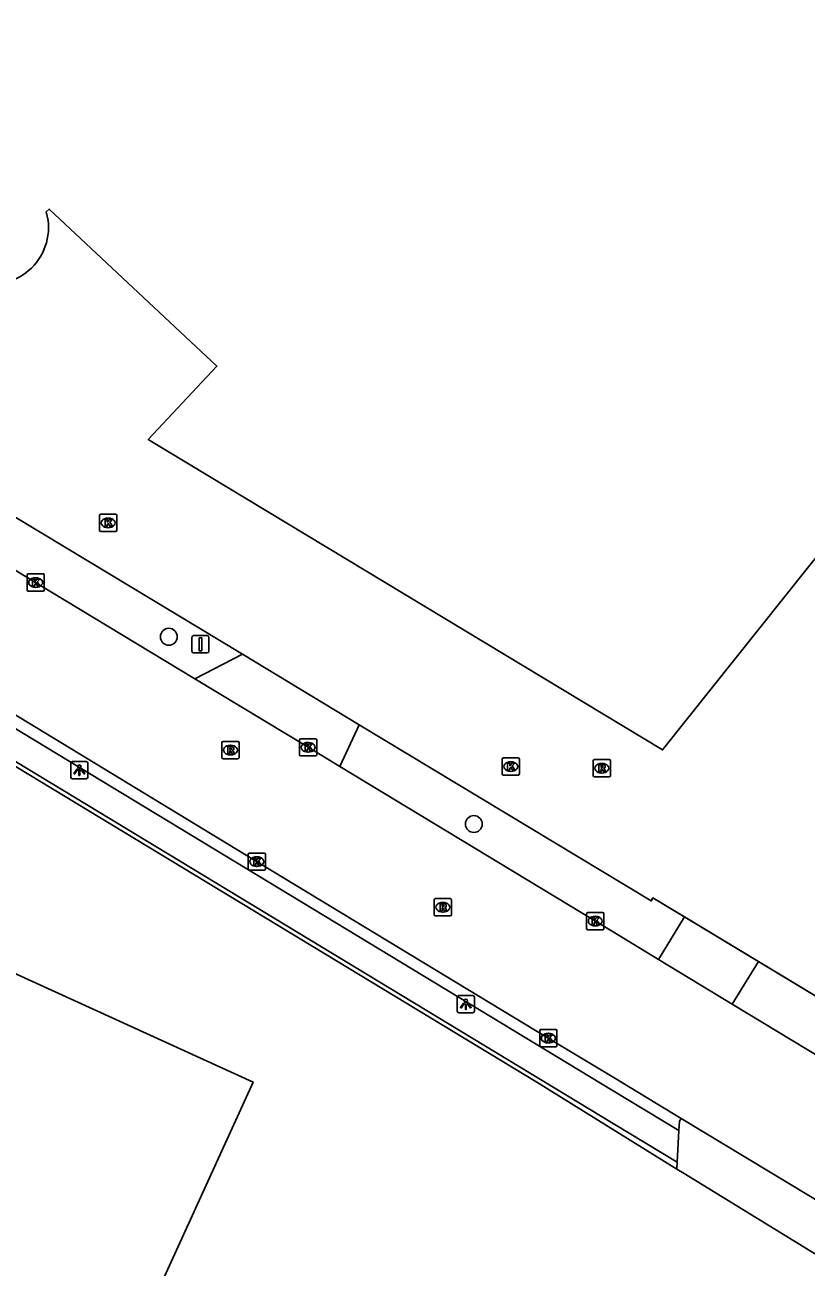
# Model space of a CAD drawing. Extents: x 156141 to 158132, y 385651 to 388399.
# Drawn here: x 156465.9 to 156511.2, y 386659.7 to 386731.7 of the extents above; entities that cross this region are included whole.
import ezdxf

# ---------------------------------------------------------------- set-up
doc = ezdxf.new("R2010")
doc.units = 0
for name, color, linetype in [('IMGEO_Berm_groen', 7, 'Continuous'), ('IMGEO_Boom', 7, 'Continuous'), ('IMGEO_Groenvoorziening', 7, 'Continuous'), ('IMGEO_Hek', 7, 'Continuous'), ('IMGEO_Kolk', 7, 'Continuous'), ('IMGEO_Lichtpunt', 7, 'Continuous'), ('IMGEO_Pand', 7, 'Continuous'), ('IMGEO_Rijbaan_lokaal_gesloten', 7, 'Continuous'), ('IMGEO_Rijbaan_lokaal_open', 7, 'Continuous'), ('IMGEO_Rioolput', 7, 'Continuous'), ('IMGEO_Verkeersbordpaal', 7, 'Continuous'), ('IMGEO_Voetpad_open', 7, 'Continuous')]:
    doc.layers.add(name, color=color, linetype=linetype)

msp = doc.modelspace()

# ---------------------------------------------------------------- linework, layer by layer
at = {"layer": 'IMGEO_Berm_groen'}
for points in [[(156478.507, 386695.242), (156416.672, 386732.53)], [(156504.13, 386680.019), (156502.302, 386681.122), (156502.213, 386680.947), (156485.278, 386691.159)], [(156596.799, 386624.114), (156508.422, 386677.43)]]:
    msp.add_lwpolyline(points, dxfattribs=at)
at = {"layer": 'IMGEO_Boom'}
for centre in [(156474.244, 386696.258), (156491.928, 386685.403)]:
    msp.add_circle(centre, 0.489, dxfattribs=at)
at = {"layer": 'IMGEO_Groenvoorziening'}
msp.add_lwpolyline([(156503.694, 386665.403), (156495.572, 386670.446), (156409.308, 386722.659), (156408.147, 386722.464), (156407.83, 386722.679), (156407.689, 386722.471), (156407.499, 386722.585)], dxfattribs=at)
at = {"layer": 'IMGEO_Hek'}
for points in [[(156416.672, 386732.53), (156478.507, 386695.242)], [(156478.507, 386695.242), (156485.278, 386691.159)], [(156485.278, 386691.159), (156502.213, 386680.947), (156502.302, 386681.122)], [(156596.799, 386624.114), (156502.302, 386681.122)]]:
    msp.add_lwpolyline(points, dxfattribs=at)
at = {"layer": 'IMGEO_Kolk'}
for p, q in [((156470.226, 386702.434), (156470.226, 386703.286)), ((156470.301, 386703.36), (156471.153, 386703.36)), ((156471.227, 386703.286), (156471.227, 386702.434)), ((156470.737, 386702.58), (156470.712, 386702.58)), ((156470.714, 386703.14), (156470.739, 386703.14)), ((156471.153, 386702.36), (156470.301, 386702.36)), ((156466.023, 386698.976), (156466.023, 386699.828)), ((156466.098, 386699.902), (156466.95, 386699.902)), ((156466.511, 386699.682), (156466.536, 386699.682)), ((156467.024, 386699.828), (156467.024, 386698.976)), ((156466.95, 386698.902), (156466.098, 386698.902)), ((156466.534, 386699.122), (156466.509, 386699.122)), ((156481.824, 386689.423), (156481.824, 386690.275)), ((156481.899, 386690.349), (156482.751, 386690.349)), ((156482.825, 386690.275), (156482.825, 386689.423)), ((156482.335, 386689.569), (156482.31, 386689.569)), ((156482.312, 386690.129), (156482.337, 386690.129)), ((156482.751, 386689.349), (156481.899, 386689.349)), ((156493.565, 386688.309), (156493.565, 386689.161)), ((156493.64, 386689.235), (156494.492, 386689.235)), ((156494.053, 386689.015), (156494.078, 386689.015)), ((156494.566, 386689.161), (156494.566, 386688.309)), ((156494.492, 386688.235), (156493.64, 386688.235)), ((156494.076, 386688.455), (156494.051, 386688.455)), ((156478.846, 386682.797), (156478.846, 386683.649)), ((156478.921, 386683.723), (156479.773, 386683.723)), ((156479.334, 386683.503), (156479.359, 386683.503)), ((156479.847, 386683.649), (156479.847, 386682.797)), ((156479.773, 386682.723), (156478.921, 386682.723)), ((156479.357, 386682.943), (156479.332, 386682.943)), ((156498.465, 386679.35), (156498.465, 386680.202)), ((156498.54, 386680.276), (156499.392, 386680.276)), ((156499.466, 386680.202), (156499.466, 386679.35)), ((156498.976, 386679.496), (156498.951, 386679.496)), ((156498.953, 386680.056), (156498.978, 386680.056)), ((156499.392, 386679.276), (156498.54, 386679.276)), ((156495.744, 386672.566), (156495.744, 386673.418)), ((156495.819, 386673.492), (156496.671, 386673.492)), ((156496.232, 386673.272), (156496.257, 386673.272)), ((156496.745, 386673.418), (156496.745, 386672.566)), ((156496.671, 386672.492), (156495.819, 386672.492)), ((156496.255, 386672.712), (156496.23, 386672.712))]:
    msp.add_line(p, q, dxfattribs=at)
for points in [[(156470.226, 386702.434), (156470.226, 386703.286)], [(156470.301, 386703.36), (156471.153, 386703.36)], [(156471.227, 386703.286), (156471.227, 386702.434)], [(156470.547, 386703.06), (156470.67, 386703.06), (156470.67, 386702.909), (156470.8, 386703.06), (156470.964, 386703.06), (156470.818, 386702.909), (156470.971, 386702.66), (156470.819, 386702.66), (156470.734, 386702.824), (156470.67, 386702.757), (156470.67, 386702.66), (156470.547, 386702.66), (156470.547, 386703.06)], [(156471.153, 386702.36), (156470.301, 386702.36)], [(156466.023, 386698.976), (156466.023, 386699.828)], [(156466.098, 386699.902), (156466.95, 386699.902)], [(156466.344, 386699.602), (156466.467, 386699.602), (156466.467, 386699.451), (156466.597, 386699.602), (156466.761, 386699.602), (156466.615, 386699.451), (156466.768, 386699.202), (156466.616, 386699.202), (156466.531, 386699.366), (156466.467, 386699.299), (156466.467, 386699.202), (156466.344, 386699.202), (156466.344, 386699.602)], [(156467.024, 386699.828), (156467.024, 386698.976)], [(156466.95, 386698.902), (156466.098, 386698.902)], [(156481.824, 386689.423), (156481.824, 386690.275)], [(156481.899, 386690.349), (156482.751, 386690.349)], [(156482.825, 386690.275), (156482.825, 386689.423)], [(156482.145, 386690.049), (156482.268, 386690.049), (156482.268, 386689.898), (156482.398, 386690.049), (156482.562, 386690.049), (156482.416, 386689.898), (156482.569, 386689.649), (156482.417, 386689.649), (156482.332, 386689.813), (156482.268, 386689.746), (156482.268, 386689.649), (156482.145, 386689.649), (156482.145, 386690.049)], [(156482.751, 386689.349), (156481.899, 386689.349)], [(156493.565, 386688.309), (156493.565, 386689.161)], [(156493.64, 386689.235), (156494.492, 386689.235)], [(156493.886, 386688.935), (156494.009, 386688.935), (156494.009, 386688.784), (156494.139, 386688.935), (156494.303, 386688.935), (156494.157, 386688.784), (156494.31, 386688.535), (156494.158, 386688.535), (156494.073, 386688.699), (156494.009, 386688.632), (156494.009, 386688.535), (156493.886, 386688.535), (156493.886, 386688.935)], [(156494.566, 386689.161), (156494.566, 386688.309)], [(156494.492, 386688.235), (156493.64, 386688.235)], [(156478.846, 386682.797), (156478.846, 386683.649)], [(156478.921, 386683.723), (156479.773, 386683.723)], [(156479.167, 386683.423), (156479.29, 386683.423), (156479.29, 386683.272), (156479.42, 386683.423), (156479.584, 386683.423), (156479.438, 386683.272), (156479.591, 386683.023), (156479.439, 386683.023), (156479.354, 386683.187), (156479.29, 386683.12), (156479.29, 386683.023), (156479.167, 386683.023), (156479.167, 386683.423)], [(156479.847, 386683.649), (156479.847, 386682.797)], [(156479.773, 386682.723), (156478.921, 386682.723)], [(156498.465, 386679.35), (156498.465, 386680.202)], [(156498.54, 386680.276), (156499.392, 386680.276)], [(156499.466, 386680.202), (156499.466, 386679.35)], [(156498.786, 386679.976), (156498.909, 386679.976), (156498.909, 386679.825), (156499.039, 386679.976), (156499.203, 386679.976), (156499.057, 386679.825), (156499.21, 386679.576), (156499.058, 386679.576), (156498.973, 386679.74), (156498.909, 386679.673), (156498.909, 386679.576), (156498.786, 386679.576), (156498.786, 386679.976)], [(156499.392, 386679.276), (156498.54, 386679.276)], [(156495.744, 386672.566), (156495.744, 386673.418)], [(156495.819, 386673.492), (156496.671, 386673.492)], [(156496.065, 386673.192), (156496.188, 386673.192), (156496.188, 386673.041), (156496.318, 386673.192), (156496.482, 386673.192), (156496.336, 386673.041), (156496.489, 386672.792), (156496.337, 386672.792), (156496.252, 386672.956), (156496.188, 386672.889), (156496.188, 386672.792), (156496.065, 386672.792), (156496.065, 386673.192)], [(156496.745, 386673.418), (156496.745, 386672.566)], [(156496.671, 386672.492), (156495.819, 386672.492)]]:
    msp.add_lwpolyline(points, dxfattribs=at)
for centre, start, end in [((156470.303, 386703.284), 91.55205, 178.44795), ((156470.303, 386703.284), 91.55205, 178.44795), ((156471.151, 386703.284), 1.55205, 88.44795), ((156471.151, 386703.284), 1.55205, 88.44795), ((156470.303, 386702.436), 181.55205, 268.44795), ((156470.303, 386702.436), 181.55205, 268.44795), ((156471.151, 386702.436), 271.55205, 358.44795), ((156471.151, 386702.436), 271.55205, 358.44795), ((156466.1, 386699.826), 91.55205, 178.44795), ((156466.1, 386699.826), 91.55205, 178.44795), ((156466.948, 386699.826), 1.55205, 88.44795), ((156466.948, 386699.826), 1.55205, 88.44795), ((156466.1, 386698.978), 181.55205, 268.44795), ((156466.1, 386698.978), 181.55205, 268.44795), ((156466.948, 386698.978), 271.55205, 358.44795), ((156466.948, 386698.978), 271.55205, 358.44795), ((156481.901, 386690.273), 91.55205, 178.44795), ((156481.901, 386690.273), 91.55205, 178.44795), ((156482.749, 386690.273), 1.55205, 88.44795), ((156482.749, 386690.273), 1.55205, 88.44795), ((156481.901, 386689.425), 181.55205, 268.44795), ((156481.901, 386689.425), 181.55205, 268.44795), ((156482.749, 386689.425), 271.55205, 358.44795), ((156482.749, 386689.425), 271.55205, 358.44795), ((156493.642, 386689.159), 91.55205, 178.44795), ((156493.642, 386689.159), 91.55205, 178.44795), ((156494.49, 386689.159), 1.55205, 88.44795), ((156494.49, 386689.159), 1.55205, 88.44795), ((156493.642, 386688.311), 181.55205, 268.44795), ((156493.642, 386688.311), 181.55205, 268.44795), ((156494.49, 386688.311), 271.55205, 358.44795), ((156494.49, 386688.311), 271.55205, 358.44795), ((156478.923, 386683.647), 91.55205, 178.44795), ((156478.923, 386683.647), 91.55205, 178.44795), ((156479.771, 386683.647), 1.55205, 88.44795), ((156479.771, 386683.647), 1.55205, 88.44795), ((156478.923, 386682.799), 181.55205, 268.44795), ((156478.923, 386682.799), 181.55205, 268.44795), ((156479.771, 386682.799), 271.55205, 358.44795), ((156479.771, 386682.799), 271.55205, 358.44795), ((156498.542, 386680.2), 91.55205, 178.44795), ((156498.542, 386680.2), 91.55205, 178.44795), ((156499.39, 386680.2), 1.55205, 88.44795), ((156499.39, 386680.2), 1.55205, 88.44795), ((156498.542, 386679.352), 181.55205, 268.44795), ((156498.542, 386679.352), 181.55205, 268.44795), ((156499.39, 386679.352), 271.55205, 358.44795), ((156499.39, 386679.352), 271.55205, 358.44795), ((156495.821, 386673.416), 91.55205, 178.44795), ((156495.821, 386673.416), 91.55205, 178.44795), ((156496.669, 386673.416), 1.55205, 88.44795), ((156496.669, 386673.416), 1.55205, 88.44795), ((156495.821, 386672.568), 181.55205, 268.44795), ((156495.821, 386672.568), 181.55205, 268.44795), ((156496.669, 386672.568), 271.55205, 358.44795), ((156496.669, 386672.568), 271.55205, 358.44795)]:
    msp.add_arc(centre, 0.0765, start, end, dxfattribs=at)
for centre, major_axis, ratio, start_param, end_param in [((156470.713, 386702.86), (-0.387, 0.002), 0.722429, 4.712389, 7.853982), ((156470.738, 386702.86), (-0.39, 0.002), 0.717154, 1.570796, 4.712389), ((156466.51, 386699.402), (-0.387, 0.002), 0.722429, 4.712389, 7.853982), ((156466.535, 386699.402), (-0.39, 0.002), 0.717154, 1.570796, 4.712389), ((156482.311, 386689.849), (-0.387, 0.002), 0.722429, 4.712389, 7.853982), ((156482.336, 386689.849), (-0.39, 0.002), 0.717154, 1.570796, 4.712389), ((156494.052, 386688.735), (-0.387, 0.002), 0.722429, 4.712389, 7.853982), ((156494.077, 386688.735), (-0.39, 0.002), 0.717154, 1.570796, 4.712389), ((156479.333, 386683.223), (-0.387, 0.002), 0.722429, 4.712389, 7.853982), ((156479.358, 386683.223), (-0.39, 0.002), 0.717154, 1.570796, 4.712389), ((156498.952, 386679.776), (-0.387, 0.002), 0.722429, 4.712389, 7.853982), ((156498.977, 386679.776), (-0.39, 0.002), 0.717154, 1.570796, 4.712389), ((156496.231, 386672.992), (-0.387, 0.002), 0.722429, 4.712389, 7.853982), ((156496.256, 386672.992), (-0.39, 0.002), 0.717154, 1.570796, 4.712389)]:
    msp.add_ellipse(centre, major_axis=major_axis, ratio=ratio, start_param=start_param, end_param=end_param, dxfattribs=at)
at = {"layer": 'IMGEO_Lichtpunt'}
for p, q in [((156468.559, 386688.931), (156468.559, 386688.124)), ((156468.559, 386688.931), (156468.559, 386688.124)), ((156469.461, 386689.026), (156468.653, 386689.026)), ((156469.461, 386689.026), (156468.653, 386689.026)), ((156469.555, 386688.124), (156469.555, 386688.931)), ((156469.555, 386688.124), (156469.555, 386688.931)), ((156468.653, 386688.03), (156469.461, 386688.03)), ((156468.653, 386688.03), (156469.461, 386688.03)), ((156490.962, 386675.362), (156490.962, 386674.555)), ((156490.962, 386675.362), (156490.962, 386674.555)), ((156491.864, 386675.457), (156491.056, 386675.457)), ((156491.864, 386675.457), (156491.056, 386675.457)), ((156491.958, 386674.555), (156491.958, 386675.362)), ((156491.958, 386674.555), (156491.958, 386675.362)), ((156491.056, 386674.461), (156491.864, 386674.461)), ((156491.056, 386674.461), (156491.864, 386674.461))]:
    msp.add_line(p, q, dxfattribs=at)
for points in [[(156468.933, 386688.595), (156468.972, 386688.567), (156468.784, 386688.305), (156468.746, 386688.332), (156468.933, 386688.595)], [(156469.035, 386688.547), (156469.082, 386688.547), (156469.082, 386688.225), (156469.035, 386688.225), (156469.035, 386688.547)], [(156469.145, 386688.567), (156469.183, 386688.594), (156469.37, 386688.332), (156469.331, 386688.304), (156469.145, 386688.567)], [(156491.336, 386675.026), (156491.375, 386674.998), (156491.187, 386674.736), (156491.149, 386674.763), (156491.336, 386675.026)], [(156491.438, 386674.978), (156491.485, 386674.978), (156491.485, 386674.656), (156491.438, 386674.656), (156491.438, 386674.978)], [(156491.548, 386674.998), (156491.586, 386675.025), (156491.773, 386674.763), (156491.734, 386674.735), (156491.548, 386674.998)]]:
    msp.add_lwpolyline(points, dxfattribs=at)
for centre in [(156469.058, 386688.729), (156491.461, 386675.16)]:
    msp.add_circle(centre, 0.0994, dxfattribs=at)
for centre, start, end in [((156468.653, 386688.931), 90, 180), ((156468.653, 386688.931), 90, 180), ((156469.461, 386688.931), 0, 90), ((156469.461, 386688.931), 0, 90), ((156468.653, 386688.124), 180, 270), ((156468.653, 386688.124), 180, 270), ((156469.461, 386688.124), 270, 0), ((156469.461, 386688.124), 270, 360), ((156491.056, 386675.362), 90, 180), ((156491.056, 386675.362), 90, 180), ((156491.864, 386675.362), 0, 90), ((156491.864, 386675.362), 0, 90), ((156491.056, 386674.555), 180, 270), ((156491.056, 386674.555), 180, 270), ((156491.864, 386674.555), 270, 0), ((156491.864, 386674.555), 270, 360)]:
    msp.add_arc(centre, 0.0946, start, end, dxfattribs=at)
at = {"layer": 'IMGEO_Pand'}
for points in [[(156497.132, 386765.976), (156498.535, 386767.478), (156505.515, 386774.953), (156539.626, 386735.795), (156502.864, 386689.702), (156473.055, 386707.684), (156477.032, 386711.947), (156467.31, 386721.051), (156467.132, 386720.885), (156467.242, 386720.386)], [(156465.495, 386640.541), (156479.132, 386670.443), (156470.076, 386674.573), (156451.836, 386682.892), (156453.812, 386687.187), (156453.855, 386687.281), (156419.088, 386708.57), (156418.009, 386706.197), (156413.793, 386708.126), (156413.865, 386708.355), (156413.668, 386708.417), (156413.537, 386708.238), (156409.277, 386710.19), (156409.386, 386710.404), (156409.08, 386710.559), (156408.939, 386710.241), (156409.159, 386710.144), (156407.228, 386705.877), (156407.003, 386705.978), (156406.904, 386705.733), (156407.127, 386705.643), (156405.159, 386701.334)]]:
    msp.add_lwpolyline(points, dxfattribs=at)
msp.add_arc((156463.993, 386719.976), 3.275, 245.98656, 7.19903, dxfattribs=at)
at = {"layer": 'IMGEO_Rijbaan_lokaal_gesloten'}
for points in [[(156475.759, 386693.817), (156466.52, 386699.403), (156449.019, 386710.003), (156434.062, 386719.017), (156417.394, 386729.087), (156414.135, 386731.05), (156411.519, 386732.626), (156409.811, 386733.655), (156406.482, 386735.661)], [(156409.646, 386725.395), (156415.548, 386721.836), (156430.513, 386712.82), (156446.317, 386703.253), (156461.249, 386694.203), (156479.607, 386683.066), (156496.242, 386672.993), (156500, 386670.722), (156503.944, 386668.339)], [(156484.155, 386688.74), (156482.322, 386689.849), (156475.759, 386693.817)], [(156502.64, 386677.551), (156500, 386679.149), (156498.972, 386679.771), (156484.155, 386688.74)], [(156506.911, 386674.967), (156502.64, 386677.551)], [(156594.133, 386622.233), (156577.464, 386632.322), (156560.801, 386642.392), (156545.845, 386651.42), (156531.429, 386660.126), (156514.774, 386670.209), (156506.911, 386674.967)], [(156503.944, 386668.339), (156516.213, 386660.926)]]:
    msp.add_lwpolyline(points, dxfattribs=at)
at = {"layer": 'IMGEO_Rijbaan_lokaal_open'}
for points in [[(156475.759, 386693.817), (156478.507, 386695.242)], [(156478.507, 386695.242), (156485.278, 386691.159)], [(156485.278, 386691.159), (156484.155, 386688.74)], [(156502.64, 386677.551), (156504.13, 386680.019)], [(156508.422, 386677.43), (156504.13, 386680.019)], [(156508.422, 386677.43), (156506.911, 386674.967)]]:
    msp.add_lwpolyline(points, dxfattribs=at)
at = {"layer": 'IMGEO_Rioolput'}
for p, q in [((156477.32, 386689.264), (156477.32, 386690.116)), ((156477.395, 386690.19), (156478.247, 386690.19)), ((156477.808, 386689.97), (156477.833, 386689.97)), ((156478.321, 386690.116), (156478.321, 386689.264)), ((156478.247, 386689.19), (156477.395, 386689.19)), ((156477.831, 386689.41), (156477.806, 386689.41)), ((156498.844, 386688.213), (156498.844, 386689.065)), ((156498.919, 386689.139), (156499.771, 386689.139)), ((156499.332, 386688.919), (156499.357, 386688.919)), ((156499.845, 386689.065), (156499.845, 386688.213)), ((156499.771, 386688.139), (156498.919, 386688.139)), ((156499.355, 386688.359), (156499.33, 386688.359)), ((156489.629, 386680.153), (156489.629, 386681.005)), ((156489.704, 386681.079), (156490.556, 386681.079)), ((156490.63, 386681.005), (156490.63, 386680.153)), ((156490.14, 386680.299), (156490.115, 386680.299)), ((156490.117, 386680.859), (156490.142, 386680.859)), ((156490.556, 386680.079), (156489.704, 386680.079))]:
    msp.add_line(p, q, dxfattribs=at)
for points in [[(156477.32, 386689.264), (156477.32, 386690.116)], [(156477.395, 386690.19), (156478.247, 386690.19)], [(156477.909, 386689.888), (156477.657, 386689.89), (156477.657, 386689.49)], [(156477.657, 386689.49), (156477.781, 386689.49), (156477.781, 386689.652), (156477.792, 386689.652)], [(156477.835, 386689.809), (156477.781, 386689.809), (156477.781, 386689.728)], [(156477.781, 386689.728), (156477.833, 386689.728)], [(156477.839, 386689.623), (156477.91, 386689.49), (156478.05, 386689.49), (156477.985, 386689.616)], [(156478.321, 386690.116), (156478.321, 386689.264)], [(156478.247, 386689.19), (156477.395, 386689.19)], [(156498.844, 386688.213), (156498.844, 386689.065)], [(156498.919, 386689.139), (156499.771, 386689.139)], [(156499.433, 386688.837), (156499.181, 386688.839), (156499.181, 386688.439)], [(156499.845, 386689.065), (156499.845, 386688.213)], [(156499.771, 386688.139), (156498.919, 386688.139)], [(156499.181, 386688.439), (156499.305, 386688.439), (156499.305, 386688.601), (156499.316, 386688.601)], [(156499.359, 386688.758), (156499.305, 386688.758), (156499.305, 386688.677)], [(156499.305, 386688.677), (156499.357, 386688.677)], [(156499.363, 386688.572), (156499.434, 386688.439), (156499.574, 386688.439), (156499.509, 386688.565)], [(156489.629, 386680.153), (156489.629, 386681.005)], [(156489.704, 386681.079), (156490.556, 386681.079)], [(156490.63, 386681.005), (156490.63, 386680.153)], [(156490.218, 386680.777), (156489.966, 386680.779), (156489.966, 386680.379)], [(156489.966, 386680.379), (156490.09, 386680.379), (156490.09, 386680.541), (156490.101, 386680.541)], [(156490.144, 386680.698), (156490.09, 386680.698), (156490.09, 386680.617)], [(156490.09, 386680.617), (156490.142, 386680.617)], [(156490.148, 386680.512), (156490.219, 386680.379), (156490.359, 386680.379), (156490.294, 386680.505)], [(156490.556, 386680.079), (156489.704, 386680.079)]]:
    msp.add_lwpolyline(points, dxfattribs=at)
for centre, radius, start, end in [((156477.397, 386690.114), 0.0765, 91.55205, 178.44795), ((156477.397, 386690.114), 0.0765, 91.55205, 178.44795), ((156477.791, 386689.599), 0.0533, 26.02933, 88.69889), ((156477.817, 386689.917), 0.19, 274.7715, 282.96867), ((156477.841, 386689.713), 0.0964, 77.00612, 93.18647), ((156477.855, 386689.77), 0.0378, 276.66336, 79.67722), ((156477.908, 386689.778), 0.109, 350.36119, 89.41601), ((156477.906, 386689.778), 0.112, 277.58423, 350.98172), ((156477.89, 386689.563), 0.108, 29.51342, 73.79051), ((156478.245, 386690.114), 0.0765, 1.55205, 88.44795), ((156478.245, 386690.114), 0.0765, 1.55205, 88.44795), ((156477.397, 386689.266), 0.0765, 181.55205, 268.44795), ((156477.397, 386689.266), 0.0765, 181.55205, 268.44795), ((156478.245, 386689.266), 0.0765, 271.55205, 358.44795), ((156478.245, 386689.266), 0.0765, 271.55205, 358.44795), ((156498.921, 386689.063), 0.0765, 91.55205, 178.44795), ((156498.921, 386689.063), 0.0765, 91.55205, 178.44795), ((156499.432, 386688.727), 0.109, 350.36119, 89.41601), ((156499.769, 386689.063), 0.0765, 1.55205, 88.44795), ((156499.769, 386689.063), 0.0765, 1.55205, 88.44795), ((156498.921, 386688.215), 0.0765, 181.55205, 268.44795), ((156498.921, 386688.215), 0.0765, 181.55205, 268.44795), ((156499.315, 386688.548), 0.0533, 26.02933, 88.69889), ((156499.341, 386688.866), 0.19, 274.7715, 282.96867), ((156499.365, 386688.662), 0.0964, 77.00612, 93.18647), ((156499.379, 386688.719), 0.0378, 276.66336, 79.67722), ((156499.43, 386688.727), 0.112, 277.58423, 350.98172), ((156499.414, 386688.512), 0.108, 29.51342, 73.79051), ((156499.769, 386688.215), 0.0765, 271.55205, 358.44795), ((156499.769, 386688.215), 0.0765, 271.55205, 358.44795), ((156489.706, 386681.003), 0.0765, 91.55205, 178.44795), ((156489.706, 386681.003), 0.0765, 91.55205, 178.44795), ((156490.554, 386681.003), 0.0765, 1.55205, 88.44795), ((156490.554, 386681.003), 0.0765, 1.55205, 88.44795), ((156489.706, 386680.155), 0.0765, 181.55205, 268.44795), ((156489.706, 386680.155), 0.0765, 181.55205, 268.44795), ((156490.1, 386680.488), 0.0533, 26.02933, 88.69889), ((156490.126, 386680.806), 0.19, 274.7715, 282.96867), ((156490.15, 386680.602), 0.0964, 77.00612, 93.18647), ((156490.164, 386680.659), 0.0378, 276.66336, 79.67722), ((156490.217, 386680.667), 0.109, 350.36119, 89.41601), ((156490.215, 386680.667), 0.112, 277.58423, 350.98172), ((156490.199, 386680.452), 0.108, 29.51342, 73.79051), ((156490.554, 386680.155), 0.0765, 271.55205, 358.44795), ((156490.554, 386680.155), 0.0765, 271.55205, 358.44795)]:
    msp.add_arc(centre, radius, start, end, dxfattribs=at)
for centre, major_axis, ratio, start_param, end_param in [((156477.807, 386689.69), (-0.387, 0.002), 0.722429, 4.712389, 7.853982), ((156477.832, 386689.69), (-0.39, 0.002), 0.717154, 1.570796, 4.712389), ((156499.331, 386688.639), (-0.387, 0.002), 0.722429, 4.712389, 7.853982), ((156499.356, 386688.639), (-0.39, 0.002), 0.717154, 1.570796, 4.712389), ((156490.116, 386680.579), (-0.387, 0.002), 0.722429, 4.712389, 7.853982), ((156490.141, 386680.579), (-0.39, 0.002), 0.717154, 1.570796, 4.712389)]:
    msp.add_ellipse(centre, major_axis=major_axis, ratio=ratio, start_param=start_param, end_param=end_param, dxfattribs=at)
at = {"layer": 'IMGEO_Verkeersbordpaal'}
for p, q in [((156475.58, 386695.422), (156475.58, 386696.222)), ((156475.58, 386696.222), (156475.58, 386695.422)), ((156475.68, 386696.322), (156476.47, 386696.322)), ((156476.47, 386696.322), (156475.68, 386696.322)), ((156476.57, 386696.222), (156476.57, 386695.422)), ((156476.57, 386695.422), (156476.57, 386696.222)), ((156476.47, 386695.322), (156475.68, 386695.322)), ((156475.68, 386695.322), (156476.47, 386695.322))]:
    msp.add_line(p, q, dxfattribs=at)
msp.add_lwpolyline([(156476, 386696.197), (156476.15, 386696.197), (156476.15, 386695.447), (156476, 386695.447), (156476, 386696.197)], dxfattribs=at)
for centre, start, end in [((156475.68, 386696.222), 90, 180), ((156475.68, 386696.222), 90, 180), ((156476.47, 386696.222), 0, 90), ((156476.47, 386696.222), 360, 90), ((156475.68, 386695.422), 180, 270), ((156475.68, 386695.422), 180, 270), ((156476.47, 386695.422), 270, 0), ((156476.47, 386695.422), 270, 0)]:
    msp.add_arc(centre, 0.1, start, end, dxfattribs=at)
at = {"layer": 'IMGEO_Voetpad_open'}
for points in [[(156409.226, 386724.845), (156455.501, 386696.883), (156500, 386669.946), (156503.819, 386667.634)], [(156408.241, 386723.557), (156454.55, 386695.56), (156500, 386668.048), (156503.716, 386665.798)], [(156503.819, 386667.634), (156503.849, 386668.18), (156503.944, 386668.339)], [(156503.819, 386667.634), (156503.716, 386665.798)], [(156503.716, 386665.798), (156503.694, 386665.403)], [(156513.199, 386660.014), (156512.684, 386659.885), (156504.112, 386665.144), (156503.694, 386665.403)]]:
    msp.add_lwpolyline(points, dxfattribs=at)

doc.saveas('drawing.dxf')
